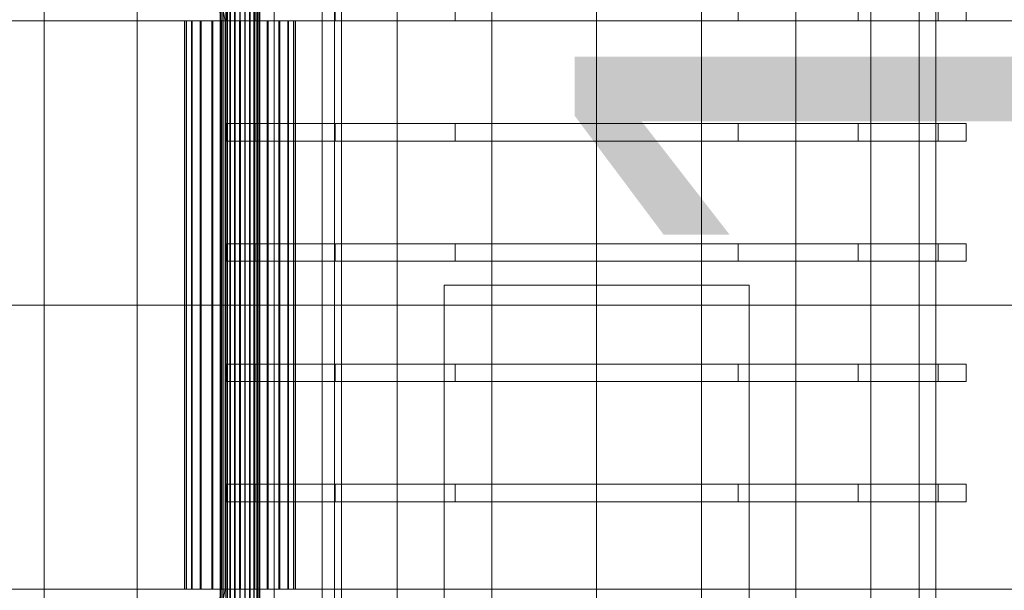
# Model space of a CAD drawing. Header units: millimetres. Extents: x -2233 to 61924, y -68080 to 6847.
# Tile 441 of 656: x 8505 to 8955, y -18130 to -17870. Entities that reach past the tile are written whole.
import ezdxf

# ---------------------------------------------------------------- set-up
doc = ezdxf.new("R2010")
doc.units = ezdxf.units.MM
for name, color, linetype, lineweight in [('COTAS_O', 1, 'Continuous', 0), ('superior_C01', 7, 'Continuous', 0), ('superior_mezcladora', 7, 'Continuous', 0)]:
    doc.layers.add(name, color=color, linetype=linetype, lineweight=lineweight)
doc.dimstyles.new('R19_100', dxfattribs={"dimtxt": 250, "dimasz": 150, "dimexe": 150, "dimexo": 80, "dimgap": 100, "dimtad": 1, "dimtih": 1, "dimtoh": 1, "dimdsep": 46, "dimcen": 0.09, "dimadec": 0, "dimazin": 0, "dimtfac": 1, "dimtdec": 4, "dimtofl": 0, "dimtmove": 0, "dimatfit": 3, "dimfxl": 1, "dimtolj": 1, "dimtzin": 0, "dimarcsym": 0})

# ---------------------------------------------------------------- blocks, each defined once
blk = doc.blocks.new('DIM_R27_41')
at = {"layer": 'COTAS_O'}
for p, q in [((9108.38, -17350), (9063.38, -17500)), ((9808.38, -17350), (9108.38, -17350)), ((9108.38, -18650), (9108.38, -17350)), ((9108.38, -17350), (9153.38, -17500)), ((9108.38, -18650), (9063.38, -18500)), ((9108.38, -18650), (9153.38, -18500)), ((9808.38, -18650), (9108.38, -18650))]:
    blk.add_line(p, q, dxfattribs=at)
blk.add_text('1300 O', height=250, rotation=90, dxfattribs=at).set_placement((9008.38, -18000))

msp = doc.modelspace()

# ---------------------------------------------------------------- linework, layer by layer
at = {"layer": 'superior_C01'}
for p, q in [((8599.703, -17575), (8599.703, -18425)), ((8602.938, -18425), (8602.938, -17575)), ((8648.621, -18425), (8648.621, -17575)), ((8651.857, -17575), (8651.857, -18425)), ((8578.496, -17771.702), (8596.941, -17870)), ((8598.549, -17870), (8580.104, -17771.702)), ((8596.397, -18148), (8596.397, -17852)), ((8596.678, -18148), (8596.678, -17852)), ((8596.73, -18148), (8596.73, -17852)), ((8597.553, -18148), (8597.553, -17852)), ((8597.653, -18148), (8597.653, -17852)), ((8598.962, -18148), (8598.962, -17852)), ((8599.105, -18148), (8599.105, -17852)), ((8600.81, -18148), (8600.81, -17852)), ((8600.984, -18148), (8600.984, -17852)), ((8602.97, -18148), (8602.97, -17852)), ((8603.165, -18148), (8603.165, -17852)), ((8605.296, -18148), (8605.296, -17852)), ((8605.498, -18148), (8605.498, -17852)), ((8607.629, -18148), (8607.629, -17852)), ((8607.823, -18148), (8607.823, -17852)), ((8609.809, -18148), (8609.809, -17852)), ((8609.984, -18148), (8609.984, -17852)), ((8611.689, -18148), (8611.689, -17852)), ((8611.832, -18148), (8611.832, -17852)), ((8613.14, -18148), (8613.14, -17852)), ((8613.241, -18148), (8613.241, -17852)), ((8614.064, -17852), (8614.064, -18148)), ((8614.116, -18148), (8614.116, -17852)), ((8614.396, -18148), (8614.396, -17852)), ((8163.398, -17870), (8596.941, -17870)), ((8598.549, -17870), (8165.006, -17870)), ((8580.79, -17870), (8579.998, -17870)), ((8579.998, -17870), (8580.937, -17870)), ((8579.998, -18130), (8579.998, -17870)), ((8583.259, -17870), (8580.79, -17870)), ((8580.79, -18130), (8580.79, -17870)), ((8580.937, -17870), (8583.543, -17870)), ((8580.937, -18130), (8580.937, -17870)), ((8587.236, -17870), (8583.259, -17870)), ((8583.259, -18130), (8583.259, -17870)), ((8583.543, -17870), (8587.639, -17870)), ((8583.543, -18130), (8583.543, -17870)), ((8592.451, -17870), (8587.236, -17870)), ((8587.236, -18130), (8587.236, -17870)), ((8587.639, -17870), (8592.944, -17870)), ((8587.639, -18130), (8587.639, -17870)), ((8598.549, -17870), (8592.451, -17870)), ((8592.451, -18130), (8592.451, -17870)), ((8592.944, -17870), (8599.098, -17870)), ((8592.944, -18130), (8592.944, -17870)), ((8596.941, -17870), (8596.941, -18000)), ((8596.941, -17870), (9030.483, -17870)), ((8598.549, -18000), (8598.549, -17870)), ((9032.091, -17870), (8598.549, -17870)), ((8605.113, -17870), (8598.549, -17870)), ((8598.549, -18130), (8598.549, -17870)), ((8599.098, -17870), (8605.681, -17870)), ((8599.098, -18130), (8599.098, -17870)), ((8611.696, -17870), (8605.113, -17870)), ((8605.113, -18130), (8605.113, -17870)), ((8605.681, -17870), (8612.245, -17870)), ((8605.681, -18130), (8605.681, -17870)), ((8617.85, -17870), (8611.696, -17870)), ((8611.696, -18130), (8611.696, -17870)), ((8612.245, -17870), (8618.342, -17870)), ((8612.245, -18130), (8612.245, -17870)), ((8623.155, -17870), (8617.85, -17870)), ((8617.85, -18130), (8617.85, -17870)), ((8618.342, -17870), (8623.557, -17870)), ((8618.342, -18130), (8618.342, -17870)), ((8627.25, -17870), (8623.155, -17870)), ((8623.155, -18130), (8623.155, -17870)), ((8623.557, -17870), (8627.535, -17870)), ((8623.557, -18130), (8623.557, -17870)), ((8629.856, -17870), (8627.25, -17870)), ((8627.25, -18130), (8627.25, -17870)), ((8627.535, -17870), (8630.003, -17870)), ((8627.535, -18130), (8627.535, -17870)), ((8630.795, -17870), (8629.856, -17870)), ((8629.856, -17870), (8629.856, -18130)), ((8630.003, -17870), (8630.795, -17870)), ((8630.003, -18130), (8630.003, -17870)), ((8630.795, -18130), (8630.795, -17870)), ((8163.398, -18000), (8596.941, -18000)), ((8598.549, -18000), (8165.006, -18000)), ((8596.941, -18000), (8596.941, -18130)), ((8596.941, -18000), (9030.483, -18000)), ((8598.549, -18130), (8598.549, -18000)), ((9032.091, -18000), (8598.549, -18000)), ((8163.398, -18130), (8596.941, -18130)), ((8598.549, -18130), (8165.006, -18130)), ((8596.941, -18130), (8578.496, -18228.298)), ((8580.937, -18130), (8579.998, -18130)), ((8579.998, -18130), (8580.79, -18130)), ((8580.104, -18228.298), (8598.549, -18130)), ((8580.79, -18130), (8583.259, -18130)), ((8583.543, -18130), (8580.937, -18130)), ((8583.259, -18130), (8587.236, -18130)), ((8587.639, -18130), (8583.543, -18130)), ((8587.236, -18130), (8592.451, -18130)), ((8592.944, -18130), (8587.639, -18130)), ((8592.451, -18130), (8598.549, -18130)), ((8599.098, -18130), (8592.944, -18130)), ((8596.941, -18130), (9030.483, -18130)), ((9032.091, -18130), (8598.549, -18130)), ((8598.549, -18130), (8605.113, -18130)), ((8605.681, -18130), (8599.098, -18130)), ((8605.113, -18130), (8611.696, -18130)), ((8612.245, -18130), (8605.681, -18130)), ((8611.696, -18130), (8617.85, -18130)), ((8618.342, -18130), (8612.245, -18130)), ((8617.85, -18130), (8623.155, -18130)), ((8623.557, -18130), (8618.342, -18130)), ((8623.155, -18130), (8627.25, -18130)), ((8627.535, -18130), (8623.557, -18130)), ((8627.25, -18130), (8629.856, -18130)), ((8630.003, -18130), (8627.535, -18130)), ((8629.856, -18130), (8630.795, -18130)), ((8630.795, -18130), (8630.003, -18130))]:
    msp.add_line(p, q, dxfattribs=at)
at = {"layer": 'superior_mezcladora'}
for p, q in [((8515.881, -18750), (8515.881, -17250)), ((8558.381, -18465), (8558.381, -17705)), ((8613.381, -18420), (8613.381, -17760)), ((8620.968, -18420), (8620.968, -17760)), ((8642.984, -18420), (8642.984, -17760)), ((8677.275, -18420), (8677.275, -17760)), ((8720.484, -18420), (8720.484, -17760)), ((8768.381, -18420), (8768.381, -17760)), ((8816.279, -18420), (8816.279, -17760)), ((8859.488, -18420), (8859.488, -17760)), ((8893.779, -18420), (8893.779, -17760)), ((8915.795, -18420), (8915.795, -17760)), ((8923.381, -17760), (8923.381, -18420)), ((8613.381, -18400), (8613.381, -17780)), ((8923.381, -17780), (8923.381, -18400)), ((8599.431, -17870), (8599.431, -17862)), ((8612.292, -17870), (8612.292, -17862)), ((8648.916, -17870), (8648.916, -17862)), ((8703.727, -17870), (8703.727, -17862)), ((8768.381, -17870), (8768.381, -17862)), ((8833.036, -17870), (8833.036, -17862)), ((8887.847, -17870), (8887.847, -17862)), ((8924.471, -17870), (8924.471, -17862)), ((8937.331, -17862), (8937.331, -17870)), ((8612.292, -17870), (8599.431, -17870)), ((8648.916, -17870), (8612.292, -17870)), ((8703.727, -17870), (8648.916, -17870)), ((8768.381, -17870), (8703.727, -17870)), ((8833.036, -17870), (8768.381, -17870)), ((8887.847, -17870), (8833.036, -17870)), ((8924.471, -17870), (8887.847, -17870)), ((8924.471, -17870), (8937.331, -17870)), ((8612.292, -17917), (8599.431, -17917)), ((8599.431, -17925), (8599.431, -17917)), ((8648.916, -17917), (8612.292, -17917)), ((8612.292, -17925), (8612.292, -17917)), ((8703.727, -17917), (8648.916, -17917)), ((8648.916, -17925), (8648.916, -17917)), ((8768.381, -17917), (8703.727, -17917)), ((8703.727, -17925), (8703.727, -17917)), ((8833.036, -17917), (8768.381, -17917)), ((8768.381, -17925), (8768.381, -17917)), ((8887.847, -17917), (8833.036, -17917)), ((8833.036, -17925), (8833.036, -17917)), ((8924.471, -17917), (8887.847, -17917)), ((8887.847, -17925), (8887.847, -17917)), ((8937.331, -17917), (8924.471, -17917)), ((8924.471, -17925), (8924.471, -17917)), ((8937.331, -17917), (8937.331, -17925)), ((8612.292, -17925), (8599.431, -17925)), ((8648.916, -17925), (8612.292, -17925)), ((8703.727, -17925), (8648.916, -17925)), ((8768.381, -17925), (8703.727, -17925)), ((8833.036, -17925), (8768.381, -17925)), ((8887.847, -17925), (8833.036, -17925)), ((8924.471, -17925), (8887.847, -17925)), ((8924.471, -17925), (8937.331, -17925)), ((8612.292, -17972), (8599.431, -17972)), ((8599.431, -17980), (8599.431, -17972)), ((8648.916, -17972), (8612.292, -17972)), ((8612.292, -17980), (8612.292, -17972)), ((8703.727, -17972), (8648.916, -17972)), ((8648.916, -17980), (8648.916, -17972)), ((8768.381, -17972), (8703.727, -17972)), ((8703.727, -17980), (8703.727, -17972)), ((8833.036, -17972), (8768.381, -17972)), ((8768.381, -17980), (8768.381, -17972)), ((8887.847, -17972), (8833.036, -17972)), ((8833.036, -17980), (8833.036, -17972)), ((8924.471, -17972), (8887.847, -17972)), ((8887.847, -17980), (8887.847, -17972)), ((8937.331, -17972), (8924.471, -17972)), ((8924.471, -17980), (8924.471, -17972)), ((8937.331, -17972), (8937.331, -17980)), ((8612.292, -17980), (8599.431, -17980)), ((8648.916, -17980), (8612.292, -17980)), ((8703.727, -17980), (8648.916, -17980)), ((8768.381, -17980), (8703.727, -17980)), ((8833.036, -17980), (8768.381, -17980)), ((8887.847, -17980), (8833.036, -17980)), ((8924.471, -17980), (8887.847, -17980)), ((8924.471, -17980), (8937.331, -17980)), ((8698.631, -18189), (8698.631, -17991)), ((8698.631, -17991), (8838.131, -17991)), ((8838.131, -17991), (8838.131, -18189)), ((8612.292, -18027), (8599.431, -18027)), ((8599.431, -18035), (8599.431, -18027)), ((8648.916, -18027), (8612.292, -18027)), ((8612.292, -18035), (8612.292, -18027)), ((8703.727, -18027), (8648.916, -18027)), ((8648.916, -18035), (8648.916, -18027)), ((8768.381, -18027), (8703.727, -18027)), ((8703.727, -18035), (8703.727, -18027)), ((8833.036, -18027), (8768.381, -18027)), ((8768.381, -18035), (8768.381, -18027)), ((8887.847, -18027), (8833.036, -18027)), ((8833.036, -18035), (8833.036, -18027)), ((8924.471, -18027), (8887.847, -18027)), ((8887.847, -18035), (8887.847, -18027)), ((8937.331, -18027), (8924.471, -18027)), ((8924.471, -18035), (8924.471, -18027)), ((8937.331, -18027), (8937.331, -18035)), ((8612.292, -18035), (8599.431, -18035)), ((8648.916, -18035), (8612.292, -18035)), ((8703.727, -18035), (8648.916, -18035)), ((8768.381, -18035), (8703.727, -18035)), ((8833.036, -18035), (8768.381, -18035)), ((8887.847, -18035), (8833.036, -18035)), ((8924.471, -18035), (8887.847, -18035)), ((8924.471, -18035), (8937.331, -18035)), ((8612.292, -18082), (8599.431, -18082)), ((8599.431, -18090), (8599.431, -18082)), ((8648.916, -18082), (8612.292, -18082)), ((8612.292, -18090), (8612.292, -18082)), ((8703.727, -18082), (8648.916, -18082)), ((8648.916, -18090), (8648.916, -18082)), ((8768.381, -18082), (8703.727, -18082)), ((8703.727, -18090), (8703.727, -18082)), ((8833.036, -18082), (8768.381, -18082)), ((8768.381, -18090), (8768.381, -18082)), ((8887.847, -18082), (8833.036, -18082)), ((8833.036, -18090), (8833.036, -18082)), ((8924.471, -18082), (8887.847, -18082)), ((8887.847, -18090), (8887.847, -18082)), ((8937.331, -18082), (8924.471, -18082)), ((8924.471, -18090), (8924.471, -18082)), ((8937.331, -18082), (8937.331, -18090)), ((8612.292, -18090), (8599.431, -18090)), ((8648.916, -18090), (8612.292, -18090)), ((8703.727, -18090), (8648.916, -18090)), ((8768.381, -18090), (8703.727, -18090)), ((8833.036, -18090), (8768.381, -18090)), ((8887.847, -18090), (8833.036, -18090)), ((8924.471, -18090), (8887.847, -18090)), ((8924.471, -18090), (8937.331, -18090))]:
    msp.add_line(p, q, dxfattribs=at)

# ---------------------------------------------------------------- dimensions: what is measured, and where the dimension line sits
at = {"layer": 'COTAS_O'}
dim = msp.add_aligned_dim(p1=(9808.381, -18650), p2=(9808.381, -17350), distance=700, text='<> O', dimstyle='R19_100', dxfattribs=at)
dim.commit()
dim.dimension.update_dxf_attribs({"geometry": 'DIM_R27_41', "text_midpoint": (9108.381, -18000)})

doc.saveas('drawing.dxf')
